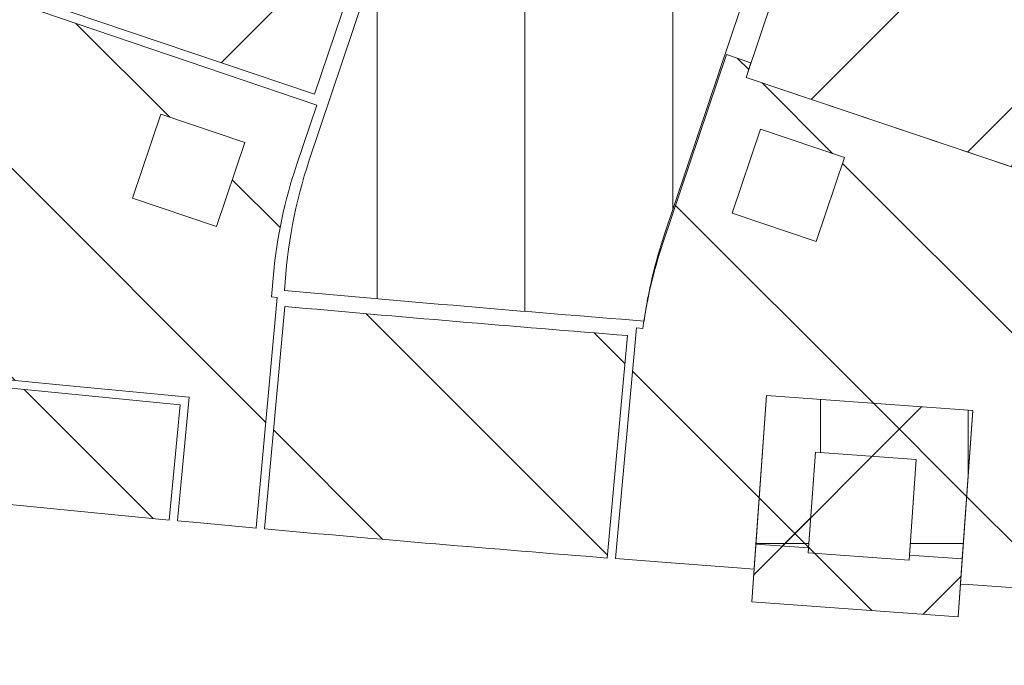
# Model space of a CAD drawing. Header units: metres. Extents: x 167411 to 168816, y 461777 to 462985.
# Tile 318 of 493: x 167721 to 167738, y 462603 to 462614. Entities that reach past the tile are written whole.
import ezdxf

# ---------------------------------------------------------------- set-up
doc = ezdxf.new("R2010")
doc.units = ezdxf.units.M
doc.header["$LTSCALE"] = 0.5
for name, color, linetype, lineweight, true_color in [('Zuid-N-WE-GW-AANVULLEN-bomengranulaat TTE-tegel', 7, 'Continuous', 18, 0xff3f01), ('Zuid-N-WE-GW-AANVULLEN-menggranulaat', 7, 'Continuous', 18, 0x01ff7f), ('Zuid-N-WE-GW-AANVULLEN-menggranulaat uitvullen', 7, 'Continuous', 18, 0xff7f01), ('Zuid-N-WE-GW-AANVULLEN-teelgrond 2e en 3e grootte boom', 7, 'Continuous', 18, 0xbf01ff), ('Zuid-N-WE-GW-AANVULLEN-vrijgekomen grond (uitvullen)', 7, 'Continuous', 18, 0x0100ff), ('Zuid-N-WE-GW-AANVULLEN-zand', 7, 'Continuous', 18, 0x01bfff), ('Zuid-N-WE-GW-AANVULLEN-zand uitvullen', 7, 'Continuous', 18, 0x3fff01), ('Zuid-N-WE-GW-AANVULLEN-zand-ondergrondse container', 7, 'Continuous', 18, 0xff7f01), ('Zuid-N-WE-GW-ONTGRAVEN-grond-menggranulaat', 7, 'Continuous', 18, 0xff0001), ('Zuid-N-WE-GW-ONTGRAVEN-grond-ondergrondse container', 7, 'Continuous', 18, 0x01ff3f)]:
    doc.layers.add(name, color=color, linetype=linetype, lineweight=lineweight, true_color=true_color)
pattern_1 = [(45, (0, 0), (-1.767766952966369, 1.767766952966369), []), (135, (0, 0), (-1.767766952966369, -1.767766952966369), [])]
pattern_2 = [(45, (0, 0), (-1.767766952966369, 1.767766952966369), [])]
pattern_3 = [(135, (0, 0), (-1.767766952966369, -1.767766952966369), [])]

msp = doc.modelspace()

# ---------------------------------------------------------------- hatches: boundary and pattern name
at = {"layer": 'Zuid-N-WE-GW-AANVULLEN-bomengranulaat TTE-tegel'}
h = msp.add_hatch(dxfattribs=at)
h.set_pattern_fill('ANSI31', color=256, scale=20)
h.set_pattern_definition(pattern_2)
h.paths.add_polyline_path([(167740.536919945, 462633.0937486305), (167733.7425296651, 462612.8853653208), (167738.2336454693, 462611.3730895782), (167745.1053827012, 462631.5554281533)])
h = msp.add_hatch(dxfattribs=at)
h.set_pattern_fill('ANSI31', color=256, scale=20)
h.set_pattern_definition(pattern_2)
h.paths.add_polyline_path([(167721.7679243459, 462614.174084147), (167726.0281776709, 462626.8260698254), (167730.7228732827, 462625.2452434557), (167726.4408164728, 462612.6005995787)])
at = {"layer": 'Zuid-N-WE-GW-AANVULLEN-menggranulaat'}
h = msp.add_hatch(dxfattribs=at)
h.set_pattern_fill('ANSI37', color=256, scale=20)
h.set_pattern_definition(pattern_1)
edge = h.paths.add_edge_path()
edge.add_arc((167803.4791472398, 462466.3690323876), 20.99999999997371, 297.6526232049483, 334.9313167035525)
edge.add_line((167822.5009582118, 462457.4712401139), (167827.8134121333, 462468.8282701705))
edge.add_arc((167808.7916689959, 462477.7260058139), 20.99991456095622, 334.9313782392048, 364.503464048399)
edge.add_line((167829.7267481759, 462479.3749058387), (167827.4790799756, 462507.9125713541))
edge.add_arc((167825.4852546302, 462507.755534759), 2.000000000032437, 4.503402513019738, 90.27156755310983)
edge.add_arc((167824.8460969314, 462642.6050917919), 132.8510717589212, 259.64941472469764, 270.2715675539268, ccw=False)
edge.add_arc((167754.8900732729, 462225.1511423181), 290.4445156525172, 80.86994677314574, 87.31915756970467)
edge.add_arc((167775.0175849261, 462636.516389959), 121.415015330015, 260.654251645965, 266.9109979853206, ccw=False)
edge.add_arc((167974.3146421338, 463868.2755060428), 1369.192570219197, 259.95828140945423, 260.7955184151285, ccw=False)
edge.add_arc((167530.3156294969, 461237.1591816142), 1299.214996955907, 80.9099083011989, 81.3481679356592)
edge.add_line((167725.7562178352, 462521.5900223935), (167726.5613614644, 462523.2881156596))
edge.add_arc((167530.3156294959, 461237.1591816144), 1301.01499695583, 80.90924953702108, 81.32436302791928, ccw=False)
edge.add_arc((167974.3146421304, 463868.2755060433), 1367.392570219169, 259.957655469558, 260.7956117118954)
edge.add_arc((167775.0175849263, 462636.5163899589), 119.6150153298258, 260.6531923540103, 266.9079431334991)
edge.add_arc((167754.8900732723, 462225.1511423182), 292.2445156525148, 80.8661692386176, 87.3178939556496, ccw=False)
edge.add_arc((167824.846096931, 462642.6050917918), 131.0510717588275, 259.6410738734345, 270.081003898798)
edge.add_arc((167825.0285473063, 462513.5541490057), 1.999999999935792, 270.0810038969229, 364.5034025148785)
edge.add_line((167827.0223726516, 462513.711185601), (167826.3476529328, 462522.277808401))
edge.add_arc((167851.2704697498, 462524.2407658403), 25.00000000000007, 159.6344798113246, 184.5034025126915, ccw=False)
edge.add_line((167827.8331801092, 462532.9409643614), (167839.6054740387, 462564.6541099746))
edge.add_arc((167863.0427636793, 462555.9539114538), 25.00000000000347, 92.92646269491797, 159.6344798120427, ccw=False)
edge.add_arc((167859.6731861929, 462621.8678397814), 41.00000000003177, 272.9264626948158, 332.9525938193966)
edge.add_arc((167761.4366320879, 462672.0242893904), 151.2999999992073, 332.9525938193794, 343.4711954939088)
edge.add_arc((167761.4366320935, 462672.0242893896), 151.2999999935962, 343.4711954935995, 352.7182832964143)
edge.add_arc((167761.4366320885, 462672.0242893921), 151.299999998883, 352.7182832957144, 359.9848447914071)
edge.add_arc((167762.6427129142, 462672.126905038), 150.0939816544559, 359.9455512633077, 369.780692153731)
edge.add_arc((167930.1719424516, 462701.5206140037), 19.9999999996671, 191.1198891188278, 191.2334212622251, ccw=False)
edge.add_arc((167737.3431602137, 462663.465514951), 176.548040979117, 11.16895386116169, 18.09769581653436)
edge.add_line((167905.1570562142, 462718.3080812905), (167903.1593950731, 462724.0577253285))
edge.add_arc((167739.6427847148, 462664.0457215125), 174.1812919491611, 20.15357154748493, 22.68530781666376)
edge.add_line((167900.3488921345, 462731.2221273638), (167888.5491926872, 462758.9092599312))
edge.add_arc((165746.7489998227, 461786.7376482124), 2352.110904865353, 24.41348664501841, 26.09998645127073)
edge.add_line((167859.0096983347, 462821.5228676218), (167856.2721985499, 462827.0317757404))
edge.add_line((167856.2721985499, 462827.0317757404), (167849.4427865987, 462840.7263118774))
edge.add_line((167849.4427865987, 462840.7263118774), (167853.1350324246, 462842.2854980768))
edge.add_line((167853.1350324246, 462842.2854980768), (167860.3813711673, 462827.7549278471))
edge.add_line((167860.3813711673, 462827.7549278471), (167861.3957378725, 462825.6996336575))
edge.add_line((167861.3957378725, 462825.6996336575), (167863.1099234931, 462822.2444456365))
edge.add_arc((165737.1791078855, 461782.2200335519), 2366.692335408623, 24.416192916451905, 26.068294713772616, ccw=False)
edge.add_line((167892.2107470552, 462760.5202148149), (167904.0259808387, 462732.7966320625))
edge.add_arc((167739.8099433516, 462664.1044459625), 178.0042791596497, 19.80421544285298, 22.699741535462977, ccw=False)
edge.add_line((167907.2863097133, 462724.4135672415), (167909.2465979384, 462718.6607007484))
edge.add_arc((167740.0904840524, 462664.1680653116), 177.7167357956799, 11.117207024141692, 17.85603628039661, ccw=False)
edge.add_arc((167930.1719424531, 462701.5206139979), 16.00000000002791, 191.1198890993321, 191.4083296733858)
edge.add_arc((167760.3030476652, 462671.9276384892), 156.4335888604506, 0.020354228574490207, 9.726300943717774, ccw=False)
edge.add_arc((167761.4366320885, 462672.0242893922), 155.2999999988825, 352.7182832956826, 359.9848447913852, ccw=False)
edge.add_arc((167761.4366320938, 462672.0242893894), 155.2999999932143, 343.47119549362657, 352.71828329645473, ccw=False)
edge.add_arc((167761.4366320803, 462672.0242893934), 155.3000000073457, 332.95259381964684, 343.47119549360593, ccw=False)
edge.add_arc((167859.6731861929, 462621.8678397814), 45.0000000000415, 272.9264626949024, 332.9525938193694, ccw=False)
edge.add_arc((167863.0427636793, 462555.9539114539), 20.99999999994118, 92.92646269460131, 159.6344798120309)
edge.add_line((167843.3554403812, 462563.2620782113), (167831.5831464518, 462531.548932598))
edge.add_arc((167851.2704697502, 462524.2407658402), 21.00000000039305, 159.6344798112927, 184.5034025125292)
edge.add_line((167830.3353036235, 462522.5918815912), (167833.7143988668, 462479.6889790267))
edge.add_arc((167808.7916777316, 462477.7260042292), 24.99990597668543, -25.068626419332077, 4.503459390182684, ccw=False)
edge.add_line((167831.4366161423, 462467.1334566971), (167826.1241603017, 462455.7764225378))
edge.add_arc((167803.4791472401, 462466.3690323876), 24.99999999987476, 326.0230712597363, 334.93131670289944, ccw=False)
edge.add_line((167824.2107141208, 462452.3975566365), (167824.3351035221, 462452.313727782))
edge.add_arc((167826.6985021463, 462450.7209795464), 2.849999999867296, 146.0230712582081, 226.2503602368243)
edge.add_line((167824.7277028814, 462448.6622298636), (167832.9604662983, 462440.7811726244))
edge.add_line((167832.9604662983, 462440.7811726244), (167832.856741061, 462440.6728163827))
edge.add_line((167832.856741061, 462440.6728163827), (167836.0875973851, 462437.5799832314))
edge.add_arc((167853.3620299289, 462455.6518945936), 24.99999999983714, 226.2924793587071, 277.4629986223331)
edge.add_line((167856.6091772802, 462430.8636708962), (167887.2002697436, 462434.8709683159))
edge.add_line((167887.2002697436, 462434.8709683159), (167887.6548703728, 462431.4006169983))
edge.add_line((167887.6548703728, 462431.4006169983), (167857.0637779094, 462427.3933195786))
edge.add_arc((167853.3620299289, 462455.6518945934), 28.49999999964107, 226.4362674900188, 277.4629986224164, ccw=False)
edge.add_line((167833.7209410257, 462435.0005598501), (167830.4365544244, 462438.1445760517))
edge.add_line((167830.4365544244, 462438.1445760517), (167830.3328291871, 462438.03621981))
edge.add_line((167830.3328291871, 462438.03621981), (167822.1006203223, 462445.9165948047))
edge.add_arc((167820.1298408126, 462443.8578262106), 2.850000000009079, 46.25091003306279, 126.488941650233)
edge.add_line((167818.435038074, 462446.1491454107), (167818.3458420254, 462446.2697441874))
edge.add_arc((167803.479147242, 462466.3690323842), 24.99999999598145, 300.71144744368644, 306.4889533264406, ccw=False)
edge.add_line((167816.2470148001, 462444.8752761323), (167813.2254524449, 462447.7677008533))
h = msp.add_hatch(dxfattribs=at)
h.set_pattern_fill('ANSI37', color=256, scale=20)
h.set_pattern_definition(pattern_1)
h.paths.add_polyline_path([(167734.8023353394, 462604.9233587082), (167733.9097311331, 462604.9888197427), (167733.8396484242, 462604.0099132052), (167737.3307130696, 462603.7599779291), (167737.4007068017, 462604.7376416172), (167736.5080144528, 462604.8018714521), (167736.501909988, 462604.7166050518), (167734.796275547, 462604.8387162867)])
at = {"layer": 'Zuid-N-WE-GW-AANVULLEN-menggranulaat uitvullen', "transparency": 33554687}
h = msp.add_hatch(dxfattribs=at)
h.set_pattern_fill('ANSI31', color=256, scale=20, angle=45)
h.set_pattern_definition([(90, (0, 0), (-2.5, 0), [])])
edge = h.paths.add_edge_path()
edge.add_arc((167771.7213587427, 463111.9758887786), 504.7757243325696, 264.795352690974, 265.4886890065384)
edge.add_arc((167739.9438176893, 462607.6787976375), 7.999999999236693, 161.3902794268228, 172.2034295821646, ccw=False)
edge.add_line((167732.362103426, 462610.2317584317), (167733.4686494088, 462613.5179489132))
edge.add_line((167733.4686494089, 462613.5179489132), (167740.6144817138, 462634.7347440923))
edge.add_line((167740.6144817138, 462634.7347440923), (167704.4269279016, 462646.9200366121))
edge.add_line((167704.4269279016, 462646.9200366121), (167702.4962513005, 462641.1863651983))
edge.add_line((167702.4962513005, 462641.1863651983), (167727.2164622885, 462632.8624258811))
edge.add_arc((167725.3017416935, 462627.1761401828), 5.999999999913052, -18.609720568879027, 71.39027943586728, ccw=False)
edge.add_line((167730.9880273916, 462625.2614195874), (167726.7277740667, 462612.6094339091))
edge.add_line((167726.7277740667, 462612.6094339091), (167726.3512696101, 462611.4869452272))
edge.add_arc((167734.3316665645, 462608.8252152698), 8.412582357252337, 161.5547284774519, 176.8919871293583)
at = {"layer": 'Zuid-N-WE-GW-AANVULLEN-teelgrond 2e en 3e grootte boom'}
h = msp.add_hatch(dxfattribs=at)
h.set_pattern_fill('ANSI33', color=256, scale=20, angle=90)
h.set_pattern_definition([(135, (0, 0), (-3.535533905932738, -3.535533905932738), []), (135, (2.164890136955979e-16, 3.5355339), (-3.535533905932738, -3.535533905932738), [2.5, -1.25])])
edge = h.paths.add_edge_path()
edge.add_line((167661.3182354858, 462606.3315848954), (167662.0902119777, 462609.9044202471))
edge.add_line((167662.0902119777, 462609.9044202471), (167667.8720532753, 462608.6048788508))
edge.add_line((167667.8720532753, 462608.6048788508), (167667.4697527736, 462606.6927556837))
edge.add_arc((167770.6093908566, 463097.0849969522), 501.1210784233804, 258.1226235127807, 260.8787638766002)
edge.add_line((167691.169657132, 462602.3005348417), (167691.4865653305, 462604.2752675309))
edge.add_line((167691.4865653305, 462604.2752675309), (167704.227526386, 462602.3993446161))
edge.add_line((167704.227526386, 462602.3993446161), (167703.9618226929, 462600.4170728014))
edge.add_line((167703.9618226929, 462600.4170728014), (167705.0923657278, 462600.2724672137))
edge.add_arc((167771.0828761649, 463101.8816231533), 505.9313123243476, 262.505343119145, 265.4475745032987)
edge.add_line((167730.9264807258, 462597.5464600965), (167737.8520273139, 462597.036675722))
edge.add_line((167737.8520273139, 462597.036675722), (167737.6071623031, 462593.6057705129))
edge.add_arc((167748.4420958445, 462737.6794127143), 144.4804836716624, 264.13236008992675, 265.69921623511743, ccw=False)
edge.add_arc((167767.5400961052, 462927.5038165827), 335.2629938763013, 262.63522103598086, 264.20207718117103, ccw=False)
edge.add_arc((167797.7878419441, 463318.8357402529), 727.5233391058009, 262.65665834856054, 264.22351449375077, ccw=False)
edge.add_line((167704.7995225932, 462597.2795183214), (167704.5148407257, 462594.7651744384))
edge.add_line((167704.5148407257, 462594.7651744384), (167699.5299314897, 462595.4455761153))
edge.add_line((167699.5299314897, 462595.4455761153), (167700.0057353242, 462598.9743198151))
edge.add_arc((167765.6426141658, 463071.4967780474), 477.0594023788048, 257.96006257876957, 262.09179524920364, ccw=False)
edge.add_line((167666.1311486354, 462604.9315182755), (167664.8887368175, 462605.1990627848))
edge.add_line((167664.8887368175, 462605.1990627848), (167663.2642928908, 462605.8320145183))
edge.add_line((167663.2642928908, 462605.8320145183), (167663.2897829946, 462605.9440417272))
edge.add_line((167663.2897829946, 462605.9440417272), (167661.3182354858, 462606.3315848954))
at = {"layer": 'Zuid-N-WE-GW-AANVULLEN-vrijgekomen grond (uitvullen)'}
h = msp.add_hatch(dxfattribs=at)
h.set_pattern_fill('ANSI31', color=256, scale=20, angle=90)
h.set_pattern_definition(pattern_3)
edge = h.paths.add_edge_path(flags=16)
edge.add_arc((167668.9513237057, 462621.9986920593), 1.755655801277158, 145.0963104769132, 315.897729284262)
edge.add_line((167670.2120578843, 462620.7768587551), (167713.6535999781, 462673.6468834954))
edge.add_arc((167712.1210324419, 462674.5382496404), 1.772934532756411, 329.8170226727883, 491.3653600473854)
edge.add_line((167710.9493740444, 462675.868856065), (167667.5114839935, 462623.0032760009))
h.paths.add_polyline_path([(167681.3146411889, 462615.5426991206), (167661.9814373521, 462619.5336132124), (167711.0139849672, 462679.2081063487), (167720.2417914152, 462675.7607603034), (167708.5459431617, 462665.5446276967), (167699.0791822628, 462637.4304959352), (167698.9834462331, 462637.1461816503), (167698.6991319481, 462637.2419176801), (167688.736394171, 462640.5966311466), (167684.1974696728, 462635.0725857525)])
edge = h.paths.add_edge_path()
edge.add_line((167740.1040101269, 462598.5294440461), (167738.7881278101, 462580.092071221))
edge.add_line((167738.7881278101, 462580.092071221), (167745.1856064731, 462576.6782678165))
edge.add_line((167745.1856064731, 462576.6782678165), (167752.2441576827, 462589.9060156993))
edge.add_arc((167747.3917881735, 462592.4953225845), 5.499999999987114, 331.9148606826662, 445.9177003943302)
edge.add_line((167747.7833293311, 462597.9813681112), (167740.1040101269, 462598.5294440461))
h.paths.add_polyline_path([(167743.7703839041, 462619.1316070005), (167759.1346550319, 462610.9329706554), (167757.5850898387, 462608.0290804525), (167739.5148132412, 462609.3137825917), (167739.9103891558, 462610.4885532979), (167740.8377557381, 462610.4223667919)])
edge = h.paths.add_edge_path()
edge.add_line((167517.3710369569, 462642.0541600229), (167518.9731717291, 462642.0348894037))
edge.add_arc((167173.4302999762, 462667.4774400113), 346.4782815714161, 354.43462188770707, 355.788872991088, ccw=False)
edge.add_arc((167174.1085503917, 462667.4172646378), 345.7973924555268, 352.34455286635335, 354.43364662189, ccw=False)
edge.add_line((167516.8238807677, 462621.3516705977), (167515.2381831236, 462621.5651735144))
edge.add_arc((167172.9137462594, 462667.5558233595), 345.3999999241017, 352.348235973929, 354.3473027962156)
edge.add_arc((167172.9137463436, 462667.5558233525), 345.399999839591, 354.3473027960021, 355.7658701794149)
edge = h.paths.add_edge_path()
edge.add_line((167525.3814946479, 462628.7274021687), (167523.7914370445, 462628.9055186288))
edge.add_arc((167172.9137462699, 462667.5558233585), 352.9999999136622, 353.7140281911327, 355.8422876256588)
edge.add_line((167524.9847418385, 462641.9625817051), (167526.5875490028, 462641.9433029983))
edge.add_arc((167172.913746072, 462667.5558233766), 354.6000001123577, 353.71355174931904, 355.8579573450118, ccw=False)
h.paths.add_polyline_path([(167522.770217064, 462620.5510386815), (167524.3559084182, 462620.3375366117), (167524.8713209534, 462624.3457586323), (167523.2824238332, 462624.5350176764)])
h.paths.add_polyline_path([(167510.2010670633, 462583.2657213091), (167509.6026786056, 462580.0370517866), (167509.5075624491, 462579.4525736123), (167508.2107769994, 462579.6929145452), (167508.5922953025, 462603.088630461), (167513.8590465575, 462603.0027445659), (167513.1532345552, 462599.1944597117), (167512.5673736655, 462599.3030407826), (167509.6152061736, 462583.37430238)])
h.paths.add_polyline_path([(167518.695862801, 462659.5107289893), (167514.7982630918, 462659.6433620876), (167514.2758496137, 462644.2915483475), (167518.1263188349, 462644.2452345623), (167518.2588781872, 462646.6693558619)])
h = msp.add_hatch(dxfattribs=at)
h.set_pattern_fill('ANSI31', color=256, scale=20, angle=90)
h.set_pattern_definition(pattern_3)
edge = h.paths.add_edge_path()
edge.add_line((167650.0336676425, 462604.9927187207), (167654.31012695, 462610.1973339))
edge.add_line((167654.31012695, 462610.1973339), (167655.2593030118, 462610.9647965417))
edge.add_line((167655.2593030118, 462610.9647965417), (167656.6425638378, 462611.1830879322))
edge.add_line((167656.6425638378, 462611.1830879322), (167659.0567381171, 462610.5904195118))
edge.add_line((167659.0567381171, 462610.5904195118), (167667.8815269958, 462608.6499071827))
edge.add_line((167667.8815269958, 462608.6499071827), (167667.4697527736, 462606.6927556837))
edge.add_line((167667.4697527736, 462606.6927556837), (167673.3720663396, 462605.4880495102))
edge.add_line((167673.3720663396, 462605.4880495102), (167679.2920948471, 462604.3539196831))
edge.add_line((167679.2920948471, 462604.3539196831), (167685.2219831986, 462603.291875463))
edge.add_line((167685.2219831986, 462603.291875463), (167691.169657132, 462602.3005348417))
edge.add_line((167691.169657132, 462602.3005348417), (167691.4865653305, 462604.2752675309))
edge.add_line((167691.4865653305, 462604.2752675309), (167704.227526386, 462602.3993446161))
edge.add_line((167704.227526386, 462602.3993446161), (167703.9618226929, 462600.4170728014))
edge.add_line((167703.9618226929, 462600.4170728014), (167709.9373624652, 462599.6527529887))
edge.add_line((167709.9373624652, 462599.6527529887), (167715.9370125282, 462598.9588544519))
edge.add_line((167715.9370125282, 462598.9588544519), (167721.4313542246, 462598.3877444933))
edge.add_line((167721.4313542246, 462598.3877444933), (167721.9157418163, 462598.3231156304))
edge.add_line((167721.9157418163, 462598.3231156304), (167724.7456087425, 462598.0728968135))
edge.add_line((167724.7456087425, 462598.0728968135), (167727.921920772, 462597.7920450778))
edge.add_line((167727.921920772, 462597.7920450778), (167731.3523464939, 462597.511650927))
edge.add_line((167731.3523464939, 462597.511650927), (167733.936121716, 462597.3161553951))
edge.add_line((167733.936121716, 462597.3161553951), (167734.0818442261, 462599.3108395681))
edge.add_line((167734.0818442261, 462599.3108395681), (167737.994355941, 462599.0309011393))
edge.add_line((167737.994355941, 462599.0309011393), (167737.994355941, 462598.9810279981))
edge.add_line((167737.994355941, 462598.9810279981), (167737.9852823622, 462598.8546911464))
edge.add_line((167737.9852823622, 462598.8546911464), (167737.9686021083, 462598.8558816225))
edge.add_line((167737.9686021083, 462598.8558816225), (167737.4132818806, 462591.0750596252))
edge.add_line((167737.4132818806, 462591.0750596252), (167708.7490689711, 462594.2268846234))
edge.add_arc((167770.3412478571, 463095.6381289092), 505.1799999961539, 256.2227435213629, 262.9970034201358, ccw=False)
edge = h.paths.add_edge_path(flags=16)
edge.add_line((167666.9243780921, 462605.4791204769), (167664.4867247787, 462606.6972550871))
edge.add_line((167664.4867247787, 462606.6972550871), (167659.6027002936, 462607.8085412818))
edge.add_line((167659.6027002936, 462607.8085412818), (167655.7676253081, 462604.8250513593))
edge.add_line((167655.7676253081, 462604.8250513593), (167663.6525153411, 462603.0309634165))
edge.add_line((167663.6525153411, 462603.0309634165), (167664.3500580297, 462603.0421031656))
edge.add_line((167664.3500580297, 462603.0421031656), (167691.5138753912, 462597.9723552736))
edge.add_line((167691.5138753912, 462597.9723552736), (167703.3821029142, 462596.237037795))
edge.add_line((167703.3821029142, 462596.237037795), (167720.9996630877, 462594.189841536))
edge.add_line((167720.9996630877, 462594.189841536), (167735.6535057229, 462592.499167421))
edge.add_line((167735.6535057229, 462592.499167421), (167734.9004294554, 462595.9433711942))
edge.add_arc((167770.3412478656, 463095.6381290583), 500.9500001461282, 264.3824171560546, 265.943093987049, ccw=False)
edge.add_arc((167770.3412478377, 463095.6381289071), 500.9499999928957, 262.365374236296, 264.3824171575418, ccw=False)
edge.add_line((167703.7873397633, 462599.128834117), (167703.6783417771, 462599.1447712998))
edge.add_arc((167703.8230188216, 462600.1342502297), 1.00000000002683, 172.3655791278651, 261.681421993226, ccw=False)
edge.add_line((167702.8318829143, 462600.2671020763), (167702.8920874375, 462600.7162555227))
edge.add_arc((167701.9009515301, 462600.8491073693), 1.000000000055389, 352.3655791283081, 442.1246952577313)
edge.add_arc((167770.3412478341, 463095.6381288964), 498.499999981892, 261.1466473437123, 262.12469526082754, ccw=False)
edge.add_arc((167693.4652069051, 462602.0894237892), 0.9999999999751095, 81.14664734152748, 170.8828220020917)
edge.add_line((167692.4778405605, 462602.2478778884), (167692.4057114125, 462601.7984234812))
edge.add_arc((167691.4183450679, 462601.9568775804), 1.000000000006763, 260.91720290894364, 350.8828220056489, ccw=False)
edge.add_arc((167770.3412478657, 463095.6381290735), 500.9500001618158, 258.0861038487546, 260.917202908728, ccw=False)
at = {"layer": 'Zuid-N-WE-GW-AANVULLEN-zand'}
h = msp.add_hatch(dxfattribs=at)
h.set_pattern_fill('ANSI37', color=256, scale=20, angle=45)
h.set_pattern_definition([(90, (0, 0), (-2.5, 0), []), (180, (0, 0), (-2.220446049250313e-16, -2.5), [])])
h.paths.add_polyline_path([(167733.9097311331, 462604.9888197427), (167734.0895837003, 462607.5009778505), (167737.5806483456, 462607.2510425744), (167737.4007068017, 462604.7376416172), (167736.5080144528, 462604.8018714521), (167736.6240212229, 462606.4222394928), (167734.9183867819, 462606.5443507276), (167734.8023353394, 462604.9233587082)])
at = {"layer": 'Zuid-N-WE-GW-AANVULLEN-zand uitvullen'}
h = msp.add_hatch(dxfattribs=at)
h.set_pattern_fill('ANSI31', color=256, scale=20, angle=90)
h.set_pattern_definition(pattern_3)
edge = h.paths.add_edge_path()
edge.add_line((167795.7745702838, 462679.2819564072), (167757.1146434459, 462606.833128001))
edge.add_line((167757.1146434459, 462606.833128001), (167749.736784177, 462607.3596886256))
edge.add_line((167749.736784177, 462607.3596886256), (167738.8258026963, 462608.1384095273))
edge.add_line((167738.8258026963, 462608.1384095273), (167745.8726223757, 462629.0658649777))
edge.add_line((167745.8726223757, 462629.0658649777), (167747.9822027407, 462628.355514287))
edge.add_line((167747.9822027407, 462628.355514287), (167749.1194775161, 462631.7329623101))
edge.add_line((167749.1194775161, 462631.7329623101), (167740.6128257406, 462634.5973736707))
edge.add_line((167740.6128257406, 462634.5973736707), (167740.5011337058, 462634.2656736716))
edge.add_line((167740.5011337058, 462634.2656736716), (167740.4821794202, 462634.2720560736))
edge.add_line((167740.4821794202, 462634.2720560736), (167740.0130728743, 462632.8789160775))
edge.add_line((167740.0130728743, 462632.8789160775), (167740.4188367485, 462632.7422848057))
edge.add_line((167740.4188367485, 462632.7422848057), (167740.5943615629, 462633.2643372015))
edge.add_line((167740.5943615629, 462633.2643372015), (167745.3329329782, 462631.6687367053))
edge.add_line((167745.3329329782, 462631.6687367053), (167738.4718508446, 462611.2928796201))
edge.add_line((167738.4718508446, 462611.2928796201), (167733.7425296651, 462612.8853653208))
edge.add_line((167733.7425296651, 462612.8853653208), (167733.8254888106, 462613.1321054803))
edge.add_line((167733.8254888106, 462613.1321054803), (167733.4097447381, 462613.2732351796))
edge.add_line((167733.4097447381, 462613.2732351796), (167732.335110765, 462610.081816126))
edge.add_arc((167739.8220535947, 462607.5607673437), 7.899999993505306, 161.3902794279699, 172.1651538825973)
edge.add_line((167731.9957991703, 462608.6376803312), (167731.8878886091, 462608.6466573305))
edge.add_line((167731.8878886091, 462608.6466573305), (167731.5318063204, 462604.742568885))
edge.add_line((167731.5318063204, 462604.742568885), (167732.4764264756, 462604.669039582))
edge.add_line((167732.4764264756, 462604.669039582), (167733.5169377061, 462604.5901410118))
edge.add_line((167733.5169377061, 462604.5901410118), (167733.8792757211, 462604.563422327))
edge.add_line((167733.8792757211, 462604.563422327), (167734.0895837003, 462607.5009778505))
edge.add_line((167734.0895837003, 462607.5009778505), (167737.5806483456, 462607.2510425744))
edge.add_line((167737.5806483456, 462607.2510425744), (167737.3702569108, 462604.3123213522))
edge.add_line((167737.3702569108, 462604.3123213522), (167737.5061939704, 462604.3026194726))
edge.add_line((167737.5061939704, 462604.3026194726), (167747.0697048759, 462603.6200680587))
edge.add_line((167747.0697048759, 462603.6200680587), (167748.0671676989, 462603.5488787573))
edge.add_line((167748.0671676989, 462603.5488787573), (167755.6178587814, 462603.0099830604))
edge.add_arc((167756.0307567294, 462608.7952674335), 5.799999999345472, 265.9177003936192, 331.9148606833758)
edge.add_line((167761.1478009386, 462606.0647256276), (167761.6185840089, 462606.9469746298))
edge.add_line((167761.6185840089, 462606.9469746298), (167762.9771284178, 462609.4928912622))
edge.add_line((167762.9771284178, 462609.4928912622), (167761.1244055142, 462610.4815357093))
edge.add_line((167761.1244055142, 462610.4815357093), (167775.2478976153, 462636.9490057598))
edge.add_line((167775.2478976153, 462636.9490057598), (167777.1006205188, 462635.9603613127))
edge.add_line((167777.1006205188, 462635.9603613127), (167777.9574457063, 462637.5660544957))
edge.add_line((167777.9574457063, 462637.5660544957), (167776.1047228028, 462638.5546989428))
edge.add_line((167776.1047228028, 462638.5546989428), (167785.768664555, 462656.6649571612))
edge.add_line((167785.768664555, 462656.6649571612), (167787.880745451, 462656.162350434))
edge.add_line((167787.880745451, 462656.162350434), (167789.3756426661, 462658.9637940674))
edge.add_line((167789.3756426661, 462658.9637940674), (167787.5229204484, 462659.9524384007))
edge.add_line((167787.5229204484, 462659.9524384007), (167795.9970157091, 462675.8329204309))
edge.add_line((167795.9970157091, 462675.8329204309), (167797.7948367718, 462674.873572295))
edge.add_arc((167790.5052691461, 462677.6488567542), 7.799999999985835, 339.1571680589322, 426.0398304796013)
edge.add_arc((167900.5384620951, 462925.2505480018), 263.1499973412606, 245.56021505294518, 246.0398304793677, ccw=False)
edge.add_line((167791.6636534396, 462685.6796876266), (167790.7948063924, 462683.7678547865))
edge.add_arc((167900.5384625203, 462925.2505489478), 265.249998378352, 241.6407369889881, 245.5602150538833, ccw=False)
edge.add_line((167774.5450677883, 462691.83412681), (167775.5425649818, 462693.6820984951))
edge.add_arc((167900.910658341, 462925.933463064), 263.9277461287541, 240.6813251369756, 241.640054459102, ccw=False)
edge.add_line((167771.6740387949, 462695.8122964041), (167770.8129716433, 462696.2981354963))
edge.add_line((167770.8129716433, 462696.2981354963), (167770.7820133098, 462696.2351969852))
edge.add_line((167770.7820133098, 462696.2351969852), (167768.9560676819, 462692.5230366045))
edge.add_arc((167900.5384625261, 462925.2505489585), 267.3499983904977, 240.516506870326, 246.9296879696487)
h.paths.add_polyline_path([(167760.56873133, 462608.7604819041), (167761.2749059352, 462610.0838554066), (167762.5982794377, 462609.3776808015), (167761.8921048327, 462608.054307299)], flags=16)
h.paths.add_polyline_path([(167733.5098151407, 462610.588780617), (167733.9884952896, 462612.0103520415), (167735.4100667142, 462611.5316718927), (167734.9313865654, 462610.1101004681)], flags=16)
edge = h.paths.add_edge_path()
edge.add_line((167725.9364010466, 462609.0111846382), (167725.5930720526, 462605.2469233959))
edge.add_arc((167770.2193073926, 463095.5201039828), 492.3000025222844, 264.7990865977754, 265.4764568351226)
edge.add_line((167731.392232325, 462604.7536109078), (167731.7355957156, 462608.5182492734))
edge.add_arc((167771.6698899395, 463112.6889498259), 505.7497831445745, 264.8118213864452, 265.47117787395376, ccw=False)
h.paths.add_polyline_path([(167775.3055028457, 462636.7595812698), (167777.034710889, 462635.8368464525), (167763.0430380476, 462609.6164061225), (167761.3138300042, 462610.5391409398)], flags=17)
edge = h.paths.add_edge_path(flags=17)
edge.add_line((167789.441552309, 462659.0873089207), (167797.3868113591, 462673.9767488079))
edge.add_arc((167790.5052691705, 462677.6488567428), 7.799999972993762, 331.9148606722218, 338.121644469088)
edge.add_line((167797.7434904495, 462674.7422862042), (167796.0546209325, 462675.6434959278))
edge.add_line((167796.0546209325, 462675.6434959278), (167787.7123449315, 462660.010043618))
edge.add_line((167787.7123449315, 462660.010043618), (167789.441552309, 462659.0873089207))
h.paths.add_polyline_path([(167796.1288349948, 462676.0799501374), (167796.8350095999, 462677.4033236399), (167798.1583831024, 462676.6971490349), (167797.4522084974, 462675.3737755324)], flags=16)
edge = h.paths.add_edge_path(flags=17)
edge.add_line((167775.6657630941, 462693.6155986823), (167774.7347832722, 462691.8908576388))
edge.add_arc((167900.5384625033, 462925.2505489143), 265.1099983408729, 241.6709938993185, 245.5299581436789)
edge.add_line((167790.7252893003, 462683.9532670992), (167791.536197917, 462685.7376107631))
edge.add_arc((167900.5676814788, 462925.3094113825), 263.2157139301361, 241.6717008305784, 245.5292512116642, ccw=False)
h = msp.add_hatch(dxfattribs=at)
h.set_pattern_fill('ANSI31', color=256, scale=20, angle=90)
h.set_pattern_definition(pattern_3)
edge = h.paths.add_edge_path()
edge.add_line((167706.2534084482, 462652.9638847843), (167704.528568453, 462653.5446833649))
edge.add_line((167704.528568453, 462653.5446833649), (167698.9243650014, 462636.9014707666))
edge.add_line((167698.9243650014, 462636.9014707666), (167688.6479210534, 462640.361817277))
edge.add_line((167688.6479210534, 462640.361817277), (167684.1704056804, 462634.9125091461))
edge.add_line((167684.1704056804, 462634.9125091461), (167681.2910924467, 462615.4064367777))
edge.add_line((167681.2910924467, 462615.4064367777), (167683.0823486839, 462615.0781082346))
edge.add_line((167683.0823486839, 462615.0781082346), (167683.4872517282, 462617.8211470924))
edge.add_line((167683.4872517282, 462617.8211470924), (167682.6991891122, 462617.9374738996))
edge.add_line((167682.6991891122, 462617.9374738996), (167684.0718596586, 462627.2367091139))
edge.add_line((167684.0718596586, 462627.2367091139), (167684.8599222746, 462627.1203823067))
edge.add_line((167684.8599222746, 462627.1203823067), (167685.8971608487, 462634.1472144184))
edge.add_line((167685.8971608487, 462634.1472144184), (167689.2570301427, 462638.2363043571))
edge.add_line((167689.2570301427, 462638.2363043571), (167721.2019548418, 462627.4796156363))
edge.add_line((167721.2019548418, 462627.4796156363), (167720.3784482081, 462621.8774528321))
edge.add_line((167720.3784482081, 462621.8774528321), (167721.36772855, 462621.7314240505))
edge.add_line((167721.36772855, 462621.7314240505), (167719.9950580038, 462612.4321888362))
edge.add_line((167719.9950580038, 462612.4321888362), (167719.0057776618, 462612.5782176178))
edge.add_line((167719.0057776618, 462612.5782176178), (167718.6033702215, 462609.8753553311))
edge.add_arc((167770.219307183, 463095.5201014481), 488.379999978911, 257.1984537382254, 263.9331896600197, ccw=False)
edge.add_line((167662.0065994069, 462619.2795800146), (167661.0743770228, 462618.145029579))
edge.add_arc((167662.4651217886, 462617.0023008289), 1.799999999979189, 140.5911913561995, 257.3096243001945)
edge.add_line((167662.0696935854, 462615.2462722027), (167664.9583791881, 462614.6034172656))
edge.add_line((167664.9583791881, 462614.6034172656), (167665.9357783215, 462614.3920149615))
edge.add_arc((167770.2194447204, 463095.5207608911), 492.3006736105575, 257.7704293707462, 258.3421267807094)
edge.add_line((167670.7415935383, 462613.3754400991), (167671.1659347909, 462615.4321205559))
edge.add_arc((167770.2193071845, 463095.5201014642), 490.1999999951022, 258.3421269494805, 264.3824171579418)
edge.add_line((167722.234458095, 462607.6743325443), (167724.3174917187, 462607.4739322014))
edge.add_line((167724.3174917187, 462607.4739322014), (167724.1274046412, 462605.4528515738))
edge.add_line((167724.1274046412, 462605.4528515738), (167724.1208499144, 462605.3831591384))
edge.add_line((167724.1208499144, 462605.3831591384), (167724.507918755, 462605.3470702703))
edge.add_line((167724.507918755, 462605.3470702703), (167725.4536385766, 462605.2595060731))
edge.add_line((167725.4536385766, 462605.2595060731), (167725.4599967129, 462605.3292167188))
edge.add_line((167725.4599967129, 462605.3292167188), (167725.8096942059, 462609.1633022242))
edge.add_line((167725.8096942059, 462609.1633022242), (167725.7101075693, 462609.1723852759))
edge.add_line((167725.7101075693, 462609.1723852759), (167725.7447022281, 462609.5516813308))
edge.add_arc((167733.8112197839, 462608.8159541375), 8.09999999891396, 161.3902794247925, 174.7886120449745, ccw=False)
edge.add_line((167726.1347340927, 462611.4008269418), (167726.4769074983, 462612.4170043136))
edge.add_line((167726.4769074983, 462612.4170043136), (167721.7881408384, 462614.0081886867))
edge.add_line((167721.7881408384, 462614.0081886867), (167721.8362545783, 462614.1510755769))
edge.add_line((167721.8362545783, 462614.1510755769), (167721.5309957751, 462614.2538641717))
edge.add_line((167721.5309957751, 462614.2538641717), (167725.7912491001, 462626.9058498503))
edge.add_line((167725.7912491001, 462626.9058498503), (167725.9986771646, 462627.5218641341))
edge.add_line((167725.9986771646, 462627.5218641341), (167725.1608661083, 462627.8039769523))
edge.add_line((167725.1608661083, 462627.8039769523), (167700.2897485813, 462636.1998338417))
edge.add_line((167700.2897485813, 462636.1998338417), (167701.9364082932, 462641.0900395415))
edge.add_line((167701.9364082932, 462641.0900395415), (167702.2228090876, 462640.9939192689))
edge.add_line((167702.2228090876, 462640.9939192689), (167704.2297325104, 462646.9540264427))
edge.add_line((167704.2297325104, 462646.9540264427), (167706.2534084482, 462652.9638847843))
edge = h.paths.add_edge_path(flags=17)
edge.add_line((167723.9814650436, 462605.396268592), (167724.1649992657, 462607.3476766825))
edge.add_line((167724.1649992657, 462607.3476766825), (167722.2207537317, 462607.5350049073))
edge.add_arc((167770.2193071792, 463095.5201014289), 490.3399999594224, 258.3584858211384, 264.38241715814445, ccw=False)
edge.add_line((167671.274761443, 462615.2667386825), (167670.8787055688, 462613.3471506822))
edge.add_arc((167770.2202022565, 463095.5272617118), 492.3072134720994, 258.3584868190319, 264.3823950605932)
edge.add_line((167722.028892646, 462605.5844179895), (167723.9814650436, 462605.396268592))
h.paths.add_polyline_path([(167723.3596262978, 462610.8411027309), (167723.8383064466, 462612.2626741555), (167725.2598778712, 462611.7839940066), (167724.7811977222, 462610.362422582)], flags=16)
at = {"layer": 'Zuid-N-WE-GW-AANVULLEN-zand-ondergrondse container'}
h = msp.add_hatch(dxfattribs=at)
h.set_pattern_fill('ANSI31', color=256, scale=20)
h.set_pattern_definition(pattern_2)
h.paths.add_polyline_path([(167734.9183867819, 462606.5443507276), (167736.6240212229, 462606.4222394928), (167736.501909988, 462604.7166050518), (167734.796275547, 462604.8387162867)], flags=16)
h.paths.add_polyline_path([(167733.8396484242, 462604.0099132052), (167737.3307130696, 462603.7599779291), (167737.5806483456, 462607.2510425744), (167734.0895837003, 462607.5009778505)])
at = {"layer": 'Zuid-N-WE-GW-ONTGRAVEN-grond-menggranulaat'}
h = msp.add_hatch(dxfattribs=at)
h.set_pattern_fill('ANSI31', color=256, scale=20)
h.set_pattern_definition(pattern_2)
edge = h.paths.add_edge_path()
edge.add_line((167853.1350324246, 462842.2854980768), (167849.4427865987, 462840.7263118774))
edge.add_line((167849.4427865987, 462840.7263118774), (167856.2721985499, 462827.0317757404))
edge.add_line((167856.2721985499, 462827.0317757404), (167859.0096983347, 462821.5228676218))
edge.add_arc((165746.7489998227, 461786.7376482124), 2352.110904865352, 24.413486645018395, 26.099986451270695, ccw=False)
edge.add_line((167888.5491926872, 462758.9092599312), (167900.3488921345, 462731.2221273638))
edge.add_arc((167739.6427847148, 462664.0457215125), 174.1812919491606, 20.153571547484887, 22.685307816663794, ccw=False)
edge.add_line((167903.1593950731, 462724.0577253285), (167905.1570562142, 462718.3080812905))
edge.add_arc((167737.3431602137, 462663.465514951), 176.5480409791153, 11.168953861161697, 18.097695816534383, ccw=False)
edge.add_arc((167930.1719424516, 462701.5206140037), 19.99999999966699, 191.1198891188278, 191.2334212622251)
edge.add_arc((167762.6427129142, 462672.126905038), 150.0939816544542, -0.054448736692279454, 9.780692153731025, ccw=False)
edge.add_arc((167761.4366320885, 462672.0242893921), 151.2999999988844, 352.7182832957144, 359.984844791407, ccw=False)
edge.add_arc((167761.4366320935, 462672.0242893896), 151.2999999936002, 343.4711954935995, 352.7182832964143, ccw=False)
edge.add_arc((167761.4366320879, 462672.0242893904), 151.299999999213, 332.95259381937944, 343.4711954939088, ccw=False)
edge.add_arc((167859.6731861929, 462621.8678397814), 41.00000000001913, 272.9264626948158, 332.9525938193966, ccw=False)
edge.add_arc((167863.0427636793, 462555.9539114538), 25.00000000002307, 92.926462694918, 159.6344798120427)
edge.add_line((167839.6054740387, 462564.6541099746), (167827.8331801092, 462532.9409643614))
edge.add_arc((167851.2704697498, 462524.2407658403), 24.99999999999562, 159.6344798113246, 184.5034025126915)
edge.add_line((167826.3476529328, 462522.277808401), (167827.0223726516, 462513.711185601))
edge.add_arc((167825.0285473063, 462513.5541490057), 1.999999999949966, -89.91899610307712, 4.5034025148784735, ccw=False)
edge.add_arc((167824.846096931, 462642.6050917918), 131.0510717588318, 259.6410738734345, 270.08100389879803, ccw=False)
edge.add_arc((167754.8900732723, 462225.1511423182), 292.2445156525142, 80.86616923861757, 87.31789395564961)
edge.add_arc((167775.0175849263, 462636.5163899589), 119.6150153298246, 260.65319235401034, 266.90794313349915, ccw=False)
edge.add_arc((167974.3146421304, 463868.2755060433), 1367.392570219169, 259.957655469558, 260.7956117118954, ccw=False)
edge.add_arc((167530.3156294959, 461237.1591816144), 1301.01499695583, 80.90924953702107, 81.3243630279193)
edge.add_line((167726.5613614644, 462523.2881156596), (167725.7562178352, 462521.5900223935))
edge.add_arc((167530.3156294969, 461237.1591816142), 1299.214996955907, 80.90990830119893, 81.3481679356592, ccw=False)
edge.add_arc((167974.3146421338, 463868.2755060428), 1369.192570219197, 259.9582814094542, 260.7955184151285)
edge.add_arc((167775.0175849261, 462636.516389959), 121.4150153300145, 260.654251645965, 266.9109979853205)
edge.add_arc((167754.8900732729, 462225.1511423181), 290.4445156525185, 80.86994677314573, 87.31915756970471, ccw=False)
edge.add_arc((167824.8460969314, 462642.6050917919), 132.8510717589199, 259.6494147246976, 270.2715675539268)
edge.add_arc((167825.4852546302, 462507.755534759), 2.000000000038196, 4.503402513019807, 90.27156755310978, ccw=False)
edge.add_line((167827.4790799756, 462507.9125713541), (167829.7267481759, 462479.3749058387))
edge.add_arc((167808.7916689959, 462477.7260058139), 20.9999145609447, -25.068621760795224, 4.50346404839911, ccw=False)
edge.add_line((167827.8134121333, 462468.8282701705), (167822.5009582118, 462457.4712401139))
edge.add_arc((167803.4791472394, 462466.369032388), 21.00000000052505, 297.652623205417, 334.9313167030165, ccw=False)
edge.add_line((167813.2254524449, 462447.7677008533), (167816.2470148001, 462444.8752761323))
edge.add_line((167816.2470148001, 462444.8752761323), (167827.0136215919, 462434.5688200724))
edge.add_line((167827.0136215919, 462434.5688200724), (167830.4365544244, 462438.1445760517))
edge.add_line((167830.4365544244, 462438.1445760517), (167833.7209410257, 462435.0005598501))
edge.add_arc((167853.3620299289, 462455.6518945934), 28.49999999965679, 226.4362674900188, 277.4629986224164)
edge.add_line((167857.0637779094, 462427.3933195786), (167887.6548703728, 462431.4006169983))
edge.add_line((167887.6548703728, 462431.4006169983), (167887.2002697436, 462434.8709683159))
edge.add_line((167887.2002697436, 462434.8709683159), (167856.6091772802, 462430.8636708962))
edge.add_arc((167853.3620299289, 462455.6518945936), 24.99999999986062, 226.2924793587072, 277.4629986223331, ccw=False)
edge.add_line((167836.0875973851, 462437.5799832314), (167832.856741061, 462440.6728163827))
edge.add_line((167832.856741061, 462440.6728163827), (167832.9604662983, 462440.7811726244))
edge.add_line((167832.9604662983, 462440.7811726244), (167824.7277028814, 462448.6622298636))
edge.add_arc((167826.6985021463, 462450.7209795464), 2.849999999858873, 146.0230712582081, 226.2503602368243, ccw=False)
edge.add_line((167824.3351035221, 462452.313727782), (167824.2107141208, 462452.3975566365))
edge.add_arc((167803.4791472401, 462466.3690323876), 24.99999999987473, 326.0230712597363, 334.9313167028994)
edge.add_line((167826.1241603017, 462455.7764225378), (167831.4366161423, 462467.1334566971))
edge.add_arc((167808.7916777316, 462477.7260042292), 24.99990597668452, 334.9313735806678, 364.5034593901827)
edge.add_line((167833.7143988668, 462479.6889790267), (167830.3353036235, 462522.5918815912))
edge.add_arc((167851.2704697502, 462524.2407658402), 21.00000000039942, 159.6344798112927, 184.5034025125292, ccw=False)
edge.add_line((167831.5831464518, 462531.548932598), (167843.3554403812, 462563.2620782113))
edge.add_arc((167863.0427636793, 462555.9539114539), 20.99999999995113, 92.9264626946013, 159.6344798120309, ccw=False)
edge.add_arc((167859.6731861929, 462621.8678397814), 45.00000000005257, 272.9264626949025, 332.9525938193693)
edge.add_arc((167761.4366320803, 462672.0242893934), 155.3000000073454, 332.9525938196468, 343.471195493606)
edge.add_arc((167761.4366320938, 462672.0242893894), 155.2999999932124, 343.4711954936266, 352.7182832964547)
edge.add_arc((167761.4366320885, 462672.0242893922), 155.2999999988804, 352.7182832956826, 359.9848447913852)
edge.add_arc((167760.3030476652, 462671.9276384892), 156.4335888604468, 0.02035422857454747, 9.726300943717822)
edge.add_arc((167930.1719424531, 462701.5206139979), 16.00000000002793, 191.1198890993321, 191.4083296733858, ccw=False)
edge.add_arc((167740.0904840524, 462664.1680653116), 177.7167357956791, 11.11720702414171, 17.85603628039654)
edge.add_line((167909.2465979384, 462718.6607007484), (167907.2863097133, 462724.4135672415))
edge.add_arc((167739.8099433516, 462664.1044459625), 178.0042791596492, 19.80421544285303, 22.69974153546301)
edge.add_line((167904.0259808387, 462732.7966320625), (167892.2107470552, 462760.5202148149))
edge.add_arc((165737.1791078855, 461782.2200335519), 2366.692335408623, 24.41619291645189, 26.06829471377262)
edge.add_line((167863.1099234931, 462822.2444456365), (167861.3957378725, 462825.6996336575))
edge.add_line((167861.3957378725, 462825.6996336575), (167860.3813711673, 462827.7549278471))
edge.add_line((167860.3813711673, 462827.7549278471), (167853.1350324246, 462842.2854980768))
at = {"layer": 'Zuid-N-WE-GW-ONTGRAVEN-grond-ondergrondse container'}
h = msp.add_hatch(dxfattribs=at)
h.set_pattern_fill('ANSI37', color=256, scale=20)
h.set_pattern_definition(pattern_1)
h.paths.add_polyline_path([(167733.8396484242, 462604.0099132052), (167737.3307130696, 462603.7599779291), (167737.5806483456, 462607.2510425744), (167734.0895837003, 462607.5009778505)])

# ---------------------------------------------------------------- linework, layer by layer
at = {"layer": 'Zuid-N-WE-GW-AANVULLEN-bomengranulaat TTE-tegel', "flags": 128}
for points in [[(167740.536919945, 462633.0937486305), (167733.7425296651, 462612.8853653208), (167738.2336454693, 462611.3730895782), (167745.1053827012, 462631.5554281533)], [(167721.7679243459, 462614.174084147), (167726.0281776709, 462626.8260698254), (167730.7228732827, 462625.2452434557), (167726.4408164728, 462612.6005995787)]]:
    msp.add_lwpolyline(points, close=True, dxfattribs=at)
at = {"layer": 'Zuid-N-WE-GW-AANVULLEN-menggranulaat', "flags": 128}
msp.add_lwpolyline([(167734.8023353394, 462604.9233587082), (167733.9097311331, 462604.9888197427), (167733.8396484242, 462604.0099132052), (167737.3307130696, 462603.7599779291), (167737.4007068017, 462604.7376416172), (167736.5080144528, 462604.8018714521), (167736.501909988, 462604.7166050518), (167734.796275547, 462604.8387162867)], close=True, dxfattribs=at)
at = {"layer": 'Zuid-N-WE-GW-AANVULLEN-menggranulaat uitvullen'}
msp.add_lwpolyline([(167725.931458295, 462609.2813325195, 0.00302525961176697), (167732.0177699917, 462608.7640477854, -0.04721630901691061), (167732.362103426, 462610.2317584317), (167733.4686494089, 462613.5179489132), (167740.6144817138, 462634.7347440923), (167704.4269279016, 462646.9200366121), (167702.4962513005, 462641.1863651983), (167727.2164622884, 462632.8624258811, -0.4142135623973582), (167730.9880273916, 462625.2614195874), (167726.7277740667, 462612.6094339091), (167726.3512696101, 462611.4869452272, 0.06702149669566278)], format="xyb", close=True, dxfattribs=at)
at = {"layer": 'Zuid-N-WE-GW-AANVULLEN-zand', "flags": 128}
msp.add_lwpolyline([(167733.9097311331, 462604.9888197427), (167734.0895837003, 462607.5009778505), (167737.5806483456, 462607.2510425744), (167737.4007068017, 462604.7376416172), (167736.5080144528, 462604.8018714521), (167736.6240212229, 462606.4222394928), (167734.9183867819, 462606.5443507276), (167734.8023353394, 462604.9233587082)], close=True, dxfattribs=at)
at = {"layer": 'Zuid-N-WE-GW-AANVULLEN-zand uitvullen'}
for points in [[(167671.1659347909, 462615.4321205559, 0.02636184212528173), (167722.234458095, 462607.6743325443), (167724.3174917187, 462607.4739322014), (167724.1274046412, 462605.4528515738), (167724.1208499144, 462605.3831591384), (167724.507918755, 462605.3470702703), (167725.4536385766, 462605.2595060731), (167725.4599967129, 462605.3292167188), (167725.8096942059, 462609.1633022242), (167725.7101075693, 462609.1723852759), (167725.7447022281, 462609.5516813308, -0.05852794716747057), (167726.1347340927, 462611.4008269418), (167726.4769074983, 462612.4170043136), (167721.7881408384, 462614.0081886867), (167721.8362545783, 462614.1510755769), (167721.5309957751, 462614.2538641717), (167725.7912491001, 462626.9058498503), (167725.9986771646, 462627.5218641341), (167725.1608661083, 462627.8039769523), (167700.2897485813, 462636.1998338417)], [(167740.4821794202, 462634.2720560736), (167740.0130728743, 462632.8789160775), (167740.4188367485, 462632.7422848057), (167740.5943615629, 462633.2643372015), (167745.3329329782, 462631.6687367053), (167738.4718508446, 462611.2928796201), (167733.7425296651, 462612.8853653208), (167733.8254888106, 462613.1321054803), (167733.4097447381, 462613.2732351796), (167732.335110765, 462610.081816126, 0.04704892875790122), (167731.9957991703, 462608.6376803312), (167731.8878886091, 462608.6466573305), (167731.5318063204, 462604.742568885), (167732.4764264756, 462604.669039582), (167733.5169377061, 462604.5901410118), (167733.8792757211, 462604.563422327), (167734.0895837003, 462607.5009778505), (167737.5806483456, 462607.2510425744), (167737.3702569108, 462604.3123213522), (167737.5061939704, 462604.3026194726), (167747.0697048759, 462603.6200680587), (167748.0671676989, 462603.5488787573), (167755.6178587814, 462603.0099830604, 0.2962000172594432), (167761.1478009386, 462606.0647256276)]]:
    msp.add_lwpolyline(points, format="xyb", dxfattribs=at)
for points in [[(167723.9814650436, 462605.396268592), (167724.1649992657, 462607.3476766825), (167722.2207537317, 462607.5350049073, -0.02629041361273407), (167671.274761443, 462615.2667386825), (167670.8787055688, 462613.3471506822, 0.02629031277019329), (167722.028892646, 462605.5844179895)], [(167725.9364010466, 462609.0111846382), (167725.5930720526, 462605.2469233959, 0.002955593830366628), (167731.392232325, 462604.7536109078), (167731.7355957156, 462608.5182492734, -0.002876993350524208), (167725.9364010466, 462609.0111846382)]]:
    msp.add_lwpolyline(points, format="xyb", close=True, dxfattribs=at)
for points in [[(167723.3596262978, 462610.8411027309), (167723.8383064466, 462612.2626741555), (167725.2598778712, 462611.7839940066), (167724.7811977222, 462610.362422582), (167723.3596262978, 462610.8411027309)], [(167733.5098151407, 462610.588780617), (167733.9884952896, 462612.0103520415), (167735.4100667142, 462611.5316718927), (167734.9313865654, 462610.1101004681), (167733.5098151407, 462610.588780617)]]:
    msp.add_lwpolyline(points, close=True, dxfattribs=at)
at = {"layer": 'Zuid-N-WE-GW-AANVULLEN-zand-ondergrondse container', "flags": 128}
for points in [[(167733.8396484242, 462604.0099132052), (167737.3307130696, 462603.7599779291), (167737.5806483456, 462607.2510425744), (167734.0895837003, 462607.5009778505)], [(167734.9183867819, 462606.5443507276), (167736.6240212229, 462606.4222394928), (167736.501909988, 462604.7166050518), (167734.796275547, 462604.8387162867)]]:
    msp.add_lwpolyline(points, close=True, dxfattribs=at)
at = {"layer": 'Zuid-N-WE-GW-ONTGRAVEN-grond-ondergrondse container', "flags": 128}
msp.add_lwpolyline([(167733.8396484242, 462604.0099132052), (167737.3307130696, 462603.7599779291), (167737.5806483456, 462607.2510425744), (167734.0895837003, 462607.5009778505)], close=True, dxfattribs=at)

doc.saveas('drawing.dxf')
